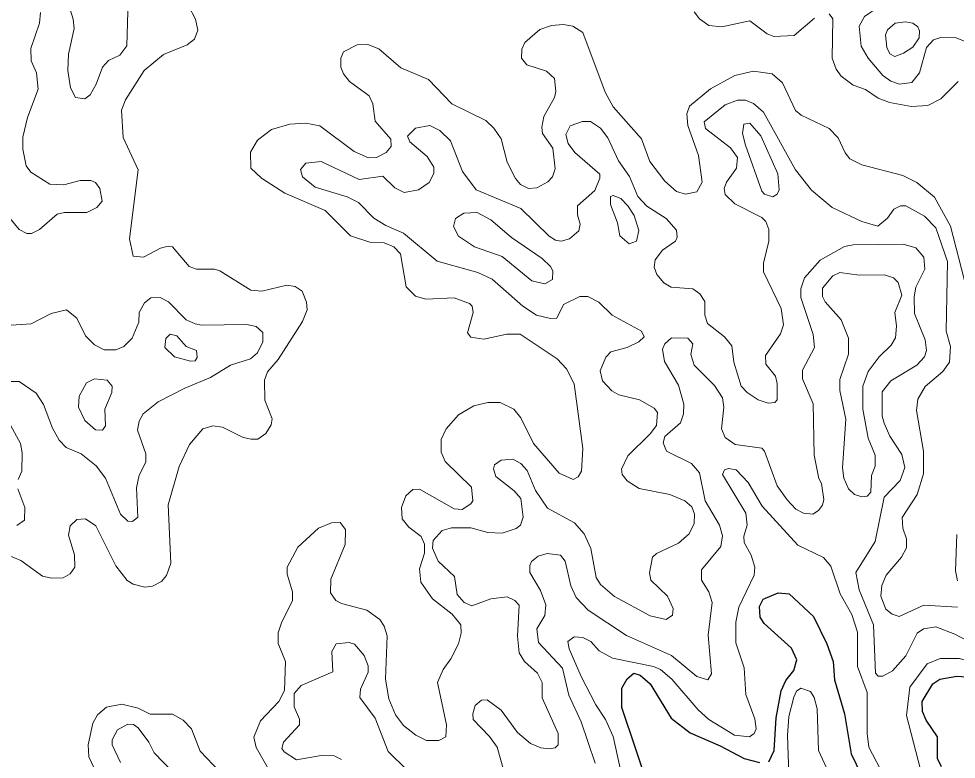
# Model space of a CAD drawing. Extents: x 577 to 602.9, y 7483.8 to 7511.6.
# Drawn here: x 585.349 to 587.032, y 7500.722 to 7502.051 of the extents above; entities that cross this region are included whole.
import ezdxf

# ---------------------------------------------------------------- set-up
doc = ezdxf.new("R2010")
doc.units = 0
doc.header["$LTSCALE"] = 0.032
doc.layers.add('1', color=7, linetype='Continuous', lineweight=25)
doc.layers.add('2', color=7, linetype='Continuous', lineweight=13)

msp = doc.modelspace()

# ---------------------------------------------------------------- linework, layer by layer
at = {"layer": '1'}
for points in [[(586.6958, 7500.7178), (586.7054, 7500.7377), (586.7086, 7500.7965), (586.7181, 7500.845), (586.7261, 7500.8633), (586.7404, 7500.8816), (586.7459, 7500.9007), (586.7364, 7500.9214), (586.6871, 7500.9659), (586.6799, 7500.977), (586.6791, 7500.9961), (586.6855, 7501.0096), (586.7125, 7501.0208), (586.7324, 7501.0192), (586.7761, 7500.9786), (586.8, 7500.9293), (586.8111, 7500.8975), (586.8135, 7500.8649), (586.8318, 7500.8037), (586.8437, 7500.7321), (586.8612, 7500.6948)], [(586.4827, 7500.6637), (586.4318, 7500.8148), (586.4318, 7500.8498), (586.4414, 7500.8665), (586.4533, 7500.8769), (586.4644, 7500.8729), (586.4827, 7500.8578), (586.5201, 7500.7957), (586.5543, 7500.7695), (586.6084, 7500.7464), (586.6513, 7500.7234), (586.6791, 7500.7162)], [(587.006, 7500.7083), (586.9988, 7500.7234), (586.9988, 7500.7623), (586.9781, 7500.7926), (586.9718, 7500.8077), (586.971, 7500.826), (586.9901, 7500.8578), (587.0028, 7500.8657), (587.033, 7500.8713), (587.0664, 7500.8689), (587.0934, 7500.8546), (587.1252, 7500.8244), (587.1499, 7500.8093), (587.2087, 7500.7886), (587.2453, 7500.7687), (587.2676, 7500.7496), (587.2779, 7500.7321), (587.297, 7500.6733)]]:
    msp.add_lwpolyline(points, dxfattribs=at)
at = {"layer": '2'}
for points in [[(587.0728, 7502.0004), (587.0322, 7502.0171), (587.0044, 7502.0179), (586.9916, 7502.0132), (586.9789, 7501.9996), (586.9662, 7501.9543), (586.9527, 7501.9368), (586.9304, 7501.9336), (586.9145, 7501.9392), (586.9002, 7501.9495), (586.874, 7501.9806), (586.8612, 7502.002), (586.8581, 7502.0378), (586.8676, 7502.0553), (586.8922, 7502.072), (586.9455, 7502.0895), (586.9749, 7502.1038), (587.0044, 7502.1293), (587.025, 7502.1571), (587.0457, 7502.177)], [(585.546, 7502.1054), (585.5428, 7502.0028), (585.5301, 7501.9861), (585.5102, 7501.9766), (585.4991, 7501.9647), (585.488, 7501.9336), (585.4768, 7501.9146), (585.4673, 7501.9074), (585.4506, 7501.9098), (585.4418, 7501.9273), (585.4371, 7501.9583), (585.4379, 7501.9877), (585.4482, 7502.0338), (585.4466, 7502.0505), (585.4228, 7502.1285)], [(585.6661, 7502.0505), (585.6534, 7502.0744)], [(585.3878, 7502.0625), (585.3862, 7502.0434), (585.3703, 7501.9981), (585.3711, 7501.9758), (585.3806, 7501.9543), (585.3838, 7501.9249), (585.3647, 7501.874), (585.356, 7501.839), (585.356, 7501.8175), (585.3623, 7501.7873), (585.3703, 7501.7762), (585.4045, 7501.7547), (585.4299, 7501.7531), (585.4593, 7501.7611), (585.4784, 7501.7611), (585.4864, 7501.7571), (585.4943, 7501.7468), (585.4983, 7501.7237), (585.4888, 7501.7126), (585.4713, 7501.7038), (585.4307, 7501.7038), (585.418, 7501.7007), (585.3862, 7501.6728), (585.3719, 7501.6657), (585.3631, 7501.6657), (585.3496, 7501.6728), (585.3273, 7501.6999)], [(586.5615, 7502.064), (586.571, 7502.0513), (586.5877, 7502.0394), (586.6115, 7502.037), (586.6616, 7502.0474), (586.6927, 7502.0243), (586.7046, 7502.0195), (586.7412, 7502.0211), (586.7777, 7502.0521)], [(586.804, 7502.0601), (586.8103, 7502.0513), (586.8095, 7501.9806), (586.8167, 7501.9607), (586.8255, 7501.948), (586.8469, 7501.9321)], [(585.3297, 7501.0884), (585.3528, 7501.0788), (585.3917, 7501.051), (585.4084, 7501.047), (585.4283, 7501.0478), (585.441, 7501.055), (585.4498, 7501.0669), (585.449, 7501.0892), (585.4379, 7501.1242), (585.441, 7501.1409), (585.453, 7501.1528), (585.4689, 7501.1536), (585.4872, 7501.1409), (585.523, 7501.0693), (585.5436, 7501.043), (585.554, 7501.0367), (585.5754, 7501.0311), (585.589, 7501.0327), (585.6049, 7501.0415), (585.6144, 7501.0518), (585.6216, 7501.0741), (585.6168, 7501.179), (585.6367, 7501.2474), (585.6557, 7501.2872), (585.6796, 7501.315), (585.6971, 7501.3206), (585.7146, 7501.3182), (585.752, 7501.2999), (585.7663, 7501.2967), (585.7782, 7501.2967), (585.7925, 7501.307), (585.8021, 7501.3222), (585.8036, 7501.3333), (585.7909, 7501.3667), (585.7901, 7501.4025), (585.7957, 7501.4176), (585.8148, 7501.4398), (585.8585, 7501.5082), (585.8665, 7501.5289), (585.8657, 7501.5424), (585.8577, 7501.5623), (585.845, 7501.571), (585.8299, 7501.5734), (585.7854, 7501.5623), (585.7655, 7501.5639), (585.7098, 7501.5989), (585.7003, 7501.6021), (585.6677, 7501.6021), (585.655, 7501.6068), (585.6247, 7501.6418), (585.6168, 7501.6434), (585.6033, 7501.6394), (585.573, 7501.6235), (585.554, 7501.6251), (585.5476, 7501.6561), (585.5635, 7501.7802), (585.5365, 7501.8382), (585.5333, 7501.8875), (585.5404, 7501.9058), (585.5738, 7501.9583), (585.6088, 7501.9869), (585.651, 7502.0044), (585.6645, 7502.0147), (585.6701, 7502.0307), (585.6661, 7502.0505)], [(587.0521, 7501.5631), (587.0219, 7501.6792), (586.9932, 7501.7309), (586.9614, 7501.7571), (586.936, 7501.7698), (586.8628, 7501.7889), (586.8414, 7501.8001), (586.8326, 7501.8104), (586.8199, 7501.8374), (586.804, 7501.8541), (586.7539, 7501.878), (586.7435, 7501.8867), (586.7205, 7501.936), (586.7014, 7501.9527), (586.668, 7501.9575), (586.6346, 7501.9495), (586.5909, 7501.9257), (586.5535, 7501.8947), (586.5487, 7501.8804), (586.5503, 7501.8597), (586.5694, 7501.8056), (586.5758, 7501.7579), (586.5662, 7501.7404), (586.5463, 7501.7364), (586.5296, 7501.7412), (586.509, 7501.7595), (586.4819, 7501.7953), (586.4668, 7501.8358), (586.4159, 7501.8931), (586.4016, 7501.9193), (586.3619, 7502.0267), (586.3436, 7502.0378), (586.3261, 7502.041), (586.3054, 7502.0394), (586.2847, 7502.0322), (586.2577, 7502.0084), (586.2521, 7501.9965), (586.2513, 7501.9806), (586.2609, 7501.9686), (586.2967, 7501.9575), (586.311, 7501.944), (586.3134, 7501.9209), (586.311, 7501.9098), (586.2919, 7501.8756), (586.2879, 7501.8565), (586.2895, 7501.8454), (586.3078, 7501.8191), (586.3118, 7501.7818), (586.307, 7501.7674), (586.299, 7501.7587), (586.2792, 7501.7476), (586.2641, 7501.7468), (586.2497, 7501.7539), (586.241, 7501.7643), (586.2259, 7501.7937), (586.2148, 7501.8358), (586.202, 7501.8549), (586.1877, 7501.8684), (586.1265, 7501.8987), (586.0843, 7501.9424), (586.035, 7501.9631), (585.9953, 7501.9973), (585.9754, 7502.0052), (585.9563, 7502.0044), (585.9317, 7501.9917), (585.9269, 7501.9806), (585.9269, 7501.9647)], [(585.9269, 7501.9647), (585.9317, 7501.9527), (585.9428, 7501.9384), (585.9778, 7501.913), (585.9849, 7501.8987), (585.9889, 7501.8676), (586.0168, 7501.835), (586.0176, 7501.8223), (586.0088, 7501.8112), (585.9913, 7501.8024), (585.977, 7501.8016), (585.9508, 7501.8128), (585.8895, 7501.8589), (585.8641, 7501.8637), (585.8355, 7501.8621), (585.8029, 7501.8525), (585.7774, 7501.8334), (585.7647, 7501.812), (585.7655, 7501.7834), (585.7846, 7501.7651), (585.8267, 7501.738), (585.8991, 7501.707), (585.9444, 7501.6617), (585.9794, 7501.6506), (586.0048, 7501.649), (586.0223, 7501.6418), (586.0343, 7501.6291), (586.0446, 7501.5702), (586.0613, 7501.5535), (586.0796, 7501.548), (586.1305, 7501.5504), (586.1583, 7501.54), (586.1631, 7501.5353), (586.1647, 7501.5241), (586.1543, 7501.4875), (586.1607, 7501.4796), (586.1837, 7501.4764), (586.2251, 7501.4852), (586.2489, 7501.4852), (586.3157, 7501.4406), (586.3324, 7501.4231), (586.346, 7501.3961), (586.3619, 7501.28), (586.3595, 7501.2395), (586.3531, 7501.2291), (586.3444, 7501.2243), (586.3189, 7501.2355), (586.2728, 7501.2888), (586.2505, 7501.3349), (586.2378, 7501.3508), (586.2132, 7501.3627), (586.1909, 7501.3627), (586.1662, 7501.3563), (586.1384, 7501.3404), (586.1162, 7501.315), (586.1074, 7501.2959), (586.1074, 7501.2736), (586.1146, 7501.2569), (586.1615, 7501.2108), (586.1639, 7501.1862), (586.1607, 7501.1806), (586.1448, 7501.1703), (586.1305, 7501.1719), (586.0684, 7501.2069), (586.0565, 7501.2061), (586.0438, 7501.1949), (586.0358, 7501.1742), (586.0374, 7501.1536), (586.0494, 7501.1385), (586.0716, 7501.1218), (586.0772, 7501.1082), (586.0772, 7501.0923), (586.0684, 7501.0637), (586.0708, 7501.0399), (586.0915, 7501.0104), (586.1273, 7500.9826), (586.1424, 7500.9635), (586.1432, 7500.9484), (586.1384, 7500.9293), (586.1249, 7500.9023), (586.1106, 7500.8832), (586.101, 7500.8602), (586.1169, 7500.7838), (586.1154, 7500.7623), (586.1034, 7500.756), (586.0812, 7500.756), (586.0621, 7500.7655), (586.0398, 7500.783), (586.0255, 7500.8021), (586.0136, 7500.8307), (586.0072, 7500.8657), (586.0104, 7500.9436), (586.0048, 7500.9611), (585.9969, 7500.9731), (585.9738, 7500.9898), (585.9285, 7501.0017), (585.9182, 7501.0073), (585.9086, 7501.0208), (585.9094, 7501.0454), (585.9349, 7501.1075), (585.9356, 7501.1345)], [(586.8469, 7501.9321), (586.8692, 7501.9241), (586.8922, 7501.909), (586.9121, 7501.901), (586.9519, 7501.8939), (586.9813, 7501.8955), (587.0044, 7501.9074), (587.0354, 7501.9384)], [(586.6155, 7501.7468), (586.6195, 7501.7579), (586.6378, 7501.7834), (586.6394, 7501.8024), (586.6267, 7501.8199), (586.5821, 7501.8541), (586.5797, 7501.8661), (586.6171, 7501.8971), (586.6394, 7501.905), (586.6537, 7501.905), (586.668, 7501.8994), (586.6863, 7501.8835), (586.7435, 7501.7802), (586.7722, 7501.7436), (586.8095, 7501.7126), (586.8628, 7501.6871), (586.8915, 7501.6792), (586.9089, 7501.6935), (586.9201, 7501.7094), (586.932, 7501.7158), (586.9415, 7501.7158), (586.9749, 7501.6967), (586.9956, 7501.676), (587.0163, 7501.6156), (587.0139, 7501.4907), (587.0219, 7501.4629), (587.0203, 7501.4351), (587.0083, 7501.4184), (586.9765, 7501.3913), (586.963, 7501.3683), (586.9606, 7501.3484), (586.9734, 7501.2752), (586.9734, 7501.2347), (586.9622, 7501.1973), (586.9352, 7501.156), (586.936, 7501.1369), (586.9431, 7501.1178), (586.9431, 7501.1019), (586.9336, 7501.0852), (586.9066, 7501.0526), (586.8986, 7501.0343), (586.897, 7501.0152), (586.9058, 7500.9914), (586.9169, 7500.9826), (586.9296, 7500.9786), (586.9741, 7500.9985), (587.0346, 7500.9953)], [(586.3706, 7501.5528), (586.3563, 7501.5528), (586.3269, 7501.5384), (586.3149, 7501.5138), (586.3038, 7501.513), (586.2784, 7501.5194), (586.2537, 7501.5353), (586.1989, 7501.5838), (586.1734, 7501.5957), (586.1003, 7501.6164), (586.0398, 7501.6665), (586.008, 7501.68), (585.9865, 7501.6935), (585.9587, 7501.7213), (585.9388, 7501.7317), (585.8808, 7501.7492), (585.8585, 7501.7674), (585.8545, 7501.781), (585.8641, 7501.7921), (585.8919, 7501.7953), (585.9603, 7501.7627), (586.0024, 7501.769), (586.0239, 7501.7476), (586.0406, 7501.7396), (586.0669, 7501.7444), (586.0859, 7501.7571), (586.0939, 7501.7738), (586.0939, 7501.7849), (586.082, 7501.804), (586.0509, 7501.8303), (586.047, 7501.8406), (586.0613, 7501.8549), (586.0867, 7501.8597), (586.105, 7501.8509), (586.1241, 7501.8319), (586.1456, 7501.777), (586.1702, 7501.7444), (586.2505, 7501.711), (586.3014, 7501.6609), (586.3126, 7501.6537), (586.3229, 7501.6521), (586.338, 7501.6561), (586.3547, 7501.6704), (586.3571, 7501.6824), (586.3523, 7501.6991), (586.3523, 7501.7158), (586.3833, 7501.7428), (586.3921, 7501.7651), (586.3921, 7501.7722), (586.3476, 7501.8112), (586.3356, 7501.8271), (586.3309, 7501.8438), (586.3388, 7501.8589), (586.3611, 7501.8668), (586.3754, 7501.8668), (586.3937, 7501.8549), (586.4064, 7501.8374), (586.4255, 7501.7961), (586.4454, 7501.7682), (586.4605, 7501.7325), (586.4764, 7501.715), (586.5114, 7501.6927), (586.5296, 7501.672), (586.5312, 7501.6593), (586.5281, 7501.6521), (586.505, 7501.6362), (586.4915, 7501.6188), (586.4899, 7501.6052), (586.4947, 7501.5925), (586.5074, 7501.5774), (586.5201, 7501.5695), (586.5591, 7501.5663), (586.5718, 7501.5575), (586.5805, 7501.544), (586.5805, 7501.5194), (586.5853, 7501.5042), (586.6163, 7501.4804), (586.629, 7501.4645), (586.633, 7501.4351), (586.6457, 7501.3921), (586.6569, 7501.3802), (586.6768, 7501.3675), (586.6942, 7501.3611), (586.7062, 7501.3627), (586.7109, 7501.3675), (586.7109, 7501.3969), (586.7078, 7501.4096), (586.6903, 7501.4311), (586.6895, 7501.447), (586.7165, 7501.486), (586.7221, 7501.5019), (586.7181, 7501.5313), (586.6863, 7501.5973), (586.6863, 7501.6124), (586.6958, 7501.6521), (586.6958, 7501.6728), (586.6903, 7501.6871), (586.6831, 7501.6943), (586.6346, 7501.7189), (586.6171, 7501.7356), (586.6155, 7501.7468)], [(587.1411, 7500.888), (587.0298, 7500.9468), (586.9956, 7500.9596), (586.9734, 7500.9564), (586.9622, 7500.9484), (586.9415, 7500.9079), (586.9177, 7500.8808), (586.9002, 7500.8713), (586.8922, 7500.8713), (586.8875, 7500.8769), (586.8835, 7500.9635), (586.8581, 7501.0263), (586.8517, 7501.0574), (586.8867, 7501.113), (586.9026, 7501.1925), (586.9312, 7501.2228), (586.94, 7501.2458), (586.9344, 7501.2689), (586.9129, 7501.3023), (586.9026, 7501.3253), (586.8994, 7501.3381), (586.8994, 7501.3818), (586.9145, 7501.4017), (586.9614, 7501.4295), (586.9749, 7501.4446), (586.9789, 7501.4557), (586.9765, 7501.4748), (586.9575, 7501.5225), (586.9567, 7501.552), (586.9598, 7501.5695), (586.9757, 7501.6021), (586.9741, 7501.6235), (586.9598, 7501.6402), (586.9368, 7501.6466), (586.8469, 7501.6458), (586.8318, 7501.6426), (586.7881, 7501.618), (586.7595, 7501.5861), (586.7531, 7501.5663), (586.7531, 7501.5512), (586.7754, 7501.4844), (586.7777, 7501.4613), (586.7563, 7501.4208), (586.7563, 7501.4048), (586.7754, 7501.3603), (586.7769, 7501.2681), (586.7857, 7501.2259), (586.7905, 7501.2172), (586.7944, 7501.1886), (586.7921, 7501.1782), (586.7849, 7501.1687), (586.7746, 7501.1623), (586.7579, 7501.1639), (586.7443, 7501.1711), (586.7284, 7501.1878), (586.7109, 7501.2132), (586.6879, 7501.2752), (586.6831, 7501.2808), (586.6354, 7501.2872), (586.6171, 7501.2999), (586.6108, 7501.315), (586.6147, 7501.354), (586.6123, 7501.3707), (586.598, 7501.3929), (586.5615, 7501.4295), (586.5559, 7501.4486), (586.5591, 7501.4677), (586.5503, 7501.478), (586.5209, 7501.4788), (586.509, 7501.4677), (586.505, 7501.4581), (586.5082, 7501.4359), (586.5336, 7501.3937), (586.5432, 7501.3595), (586.5424, 7501.342), (586.5368, 7501.3261), (586.509, 7501.3015), (586.5058, 7501.2903), (586.5122, 7501.2752), (586.5567, 7501.253), (586.571, 7501.2363), (586.5813, 7501.1862), (586.6068, 7501.1424), (586.6123, 7501.1234), (586.6092, 7501.1043), (586.575, 7501.0621), (586.575, 7501.0438), (586.5877, 7501.0224), (586.5941, 7501.0033), (586.5869, 7500.9452), (586.5925, 7500.8753), (586.5861, 7500.8649), (586.5662, 7500.8705), (586.5209, 7500.9087), (586.4398, 7500.9444), (586.3714, 7500.9898), (586.3499, 7501.0128), (586.3404, 7501.0335), (586.3301, 7501.078), (586.3213, 7501.0884), (586.2975, 7501.0915)], [(585.317, 7501.5003), (585.3711, 7501.5035), (585.4069, 7501.5225), (585.4347, 7501.5289), (585.453, 7501.5138), (585.4689, 7501.482), (585.4848, 7501.4661), (585.5023, 7501.4573), (585.523, 7501.4573), (585.5373, 7501.4629), (585.5524, 7501.478), (585.5643, 7501.5066), (585.5651, 7501.5241), (585.5746, 7501.5416), (585.5858, 7501.5504), (585.6025, 7501.5512), (585.6176, 7501.5432), (585.6494, 7501.5106), (585.6653, 7501.5035), (585.6772, 7501.5011), (585.7583, 7501.5027), (585.775, 7501.4987), (585.787, 7501.4883), (585.787, 7501.4716), (585.7774, 7501.4518), (585.7647, 7501.4406), (585.7289, 7501.4295), (585.6931, 7501.4072), (585.647, 7501.3882), (585.5993, 7501.3635), (585.5723, 7501.342), (585.5651, 7501.3293), (585.5619, 7501.3126), (585.577, 7501.2705), (585.577, 7501.2554), (585.5651, 7501.2323), (585.5603, 7501.2092), (585.5627, 7501.1568), (585.5532, 7501.1488), (585.5444, 7501.1496), (585.5317, 7501.1623), (585.5047, 7501.2267), (585.488, 7501.249), (585.4609, 7501.2705), (585.4339, 7501.2816), (585.4212, 7501.2951), (585.4092, 7501.3166), (585.3933, 7501.3587), (585.3798, 7501.3794), (585.3496, 7501.4001), (585.3337, 7501.4001)], [(586.2251, 7500.682), (586.2076, 7500.7441), (586.1941, 7500.7631), (586.1647, 7500.7934), (586.1639, 7500.8037), (586.1686, 7500.8188), (586.1798, 7500.8283), (586.1901, 7500.8291), (586.2148, 7500.8101), (586.2442, 7500.7703), (586.268, 7500.7504), (586.2863, 7500.7425), (586.3014, 7500.7409), (586.3118, 7500.7425), (586.3173, 7500.748), (586.3173, 7500.7687), (586.2887, 7500.8323), (586.2887, 7500.8602), (586.28, 7500.8769), (586.2569, 7500.8975), (586.2474, 7500.9134), (586.2442, 7500.9429), (586.2474, 7500.9985), (586.2394, 7501.0073), (586.2259, 7501.0136), (586.1965, 7501.0104), (586.1623, 7500.9977), (586.1488, 7501.0033), (586.136, 7501.0176), (586.1313, 7501.0502), (586.1018, 7501.078), (586.0915, 7501.1011), (586.0931, 7501.1146), (586.109, 7501.1329), (586.1257, 7501.1377), (586.1607, 7501.1377), (586.1909, 7501.1289), (586.2171, 7501.1281), (586.2418, 7501.1361), (586.2497, 7501.1424), (586.2545, 7501.1568), (586.2505, 7501.1902), (586.2386, 7501.2037), (586.2052, 7501.2299), (586.2012, 7501.2434), (586.2028, 7501.2506), (586.2148, 7501.2593), (586.2362, 7501.2609), (586.2505, 7501.253), (586.2617, 7501.2402), (586.2768, 7501.2045), (586.2982, 7501.1727), (586.3468, 7501.1464), (586.3642, 7501.1265), (586.3762, 7501.1003), (586.3857, 7501.0486), (586.3937, 7501.0359), (586.4183, 7501.0144), (586.4827, 7500.9794), (586.5114, 7500.9731), (586.5225, 7500.981), (586.5241, 7500.9929), (586.5137, 7501.0152), (586.4835, 7501.0438), (586.4811, 7501.0566), (586.4867, 7501.0852), (586.4939, 7501.0915), (586.5336, 7501.1098), (586.5527, 7501.1265), (586.5615, 7501.1456), (586.5622, 7501.1623), (586.5575, 7501.175), (586.5448, 7501.1862), (586.5177, 7501.1973), (586.4629, 7501.2084), (586.4414, 7501.222), (586.4326, 7501.2331), (586.431, 7501.2426), (586.4422, 7501.2665), (586.4827, 7501.3062), (586.4939, 7501.3214), (586.4955, 7501.3444), (586.4899, 7501.3524), (586.4636, 7501.3675), (586.4263, 7501.3762), (586.4135, 7501.3834), (586.3969, 7501.4017), (586.3929, 7501.4192), (586.4032, 7501.4438), (586.412, 7501.4534), (586.4414, 7501.4613), (586.4621, 7501.4716), (586.4716, 7501.4804), (586.4668, 7501.4907), (586.4143, 7501.5194), (586.3905, 7501.5424), (586.3706, 7501.5528)], [(585.3162, 7501.3548), (585.352, 7501.2888), (585.3552, 7501.2721), (585.3544, 7501.2395), (585.348, 7501.2243)], [(586.4287, 7500.7059), (586.4159, 7500.7631), (586.4024, 7500.7934), (586.3849, 7500.8196), (586.3587, 7500.8705), (586.3372, 7500.9206), (586.3348, 7500.9333), (586.346, 7500.9421), (586.3619, 7500.9405), (586.3762, 7500.9333), (586.3913, 7500.9166), (586.4151, 7500.9039), (586.4883, 7500.8888), (586.501, 7500.8832), (586.5217, 7500.8657), (586.5686, 7500.8109), (586.5877, 7500.7934), (586.6338, 7500.7655), (586.6608, 7500.7623), (586.6696, 7500.7687), (586.6728, 7500.7767), (586.6704, 7500.7949), (586.6545, 7500.8387), (586.6513, 7500.8864), (586.6362, 7500.9309), (586.6362, 7500.9683), (586.6418, 7500.9953), (586.6696, 7501.0526), (586.6704, 7501.0669), (586.664, 7501.0884), (586.6513, 7501.1114), (586.6505, 7501.1226), (586.6569, 7501.1424), (586.6545, 7501.1639), (586.6123, 7501.2331), (586.6163, 7501.2418), (586.6235, 7501.2442), (586.637, 7501.2418), (586.6585, 7501.2188), (586.6839, 7501.1766), (586.7475, 7501.1067), (586.7936, 7501.0844), (586.8072, 7501.0685), (586.8239, 7501.0192), (586.8445, 7500.9818), (586.8549, 7500.95), (586.8549, 7500.8888), (586.8724, 7500.8419), (586.8724, 7500.7687), (586.8755, 7500.7441), (586.8954, 7500.7051)], [(585.3472, 7501.2076), (585.3599, 7501.1742), (585.3591, 7501.1512), (585.3456, 7501.1416)], [(585.9356, 7501.1345), (585.9261, 7501.1472), (585.9102, 7501.1464), (585.8871, 7501.1369), (585.8498, 7501.1027), (585.8307, 7501.0669), (585.8307, 7501.0542), (585.8402, 7501.0224), (585.8402, 7501.0065), (585.8211, 7500.9691), (585.8148, 7500.9492), (585.8148, 7500.9301), (585.8275, 7500.8975), (585.8259, 7500.8458), (585.8156, 7500.826), (585.783, 7500.791), (585.771, 7500.7616), (585.775, 7500.7433), (585.7989, 7500.7011)], [(587.0346, 7501.0422), (587.0306, 7501.0605), (587.033, 7501.1257)], [(586.2975, 7501.0915), (586.2816, 7501.0868), (586.2696, 7501.0772), (586.2664, 7501.0701), (586.2664, 7501.0574), (586.2855, 7501.0248), (586.2951, 7500.9993), (586.2935, 7500.9802), (586.2792, 7500.9564), (586.2823, 7500.9317), (586.3253, 7500.8856), (586.3364, 7500.8371), (586.3587, 7500.7894), (586.3841, 7500.7154)], [(585.9285, 7500.7218), (585.915, 7500.7282), (585.8919, 7500.7289), (585.8474, 7500.721), (585.8251, 7500.7353), (585.8211, 7500.7417), (585.8243, 7500.7528), (585.853, 7500.7838), (585.853, 7500.7942), (585.8434, 7500.8164), (585.8434, 7500.8403), (585.8561, 7500.8546), (585.9126, 7500.8792), (585.911, 7500.9158), (585.919, 7500.9293), (585.942, 7500.9317), (585.9516, 7500.9285), (585.969, 7500.9087), (585.9762, 7500.8896), (585.9762, 7500.8784), (585.9627, 7500.8482), (585.9611, 7500.8331), (585.9889, 7500.7957), (586.012, 7500.7361), (586.0462, 7500.7027)], [(586.9678, 7500.7035), (586.9431, 7500.8005), (586.9487, 7500.8514), (586.9797, 7500.8936), (587.0036, 7500.9031), (587.0378, 7500.9031), (587.0879, 7500.8888), (587.1133, 7500.8769), (587.1618, 7500.8435), (587.1849, 7500.8331), (587.2254, 7500.8228), (587.301, 7500.7783), (587.3304, 7500.7759), (587.3717, 7500.7918), (587.3916, 7500.7934), (587.4115, 7500.7934), (587.4322, 7500.7886), (587.4513, 7500.7783), (587.4624, 7500.7663), (587.4974, 7500.7003)], [(586.7316, 7500.6963), (586.7292, 7500.7647), (586.7316, 7500.7989), (586.7404, 7500.8339), (586.7451, 7500.8442), (586.7531, 7500.8498), (586.7706, 7500.8435), (586.7769, 7500.8331), (586.7825, 7500.8124), (586.7849, 7500.7377), (586.8072, 7500.69)], [(585.7098, 7500.6995), (585.6748, 7500.7369), (585.6589, 7500.7767), (585.6438, 7500.7926), (585.6247, 7500.8029), (585.585, 7500.8029), (585.5635, 7500.814), (585.5341, 7500.8212), (585.5063, 7500.8156), (585.4904, 7500.8021), (585.4816, 7500.787), (585.4737, 7500.748), (585.4744, 7500.7266), (585.484, 7500.7059)], [(585.5317, 7500.7162), (585.5166, 7500.748), (585.5166, 7500.7568), (585.5261, 7500.7751), (585.5444, 7500.7854), (585.5548, 7500.7846), (585.5635, 7500.7783), (585.5826, 7500.7528), (585.5921, 7500.7337), (585.6263, 7500.6987)]]:
    msp.add_lwpolyline(points, dxfattribs=at)
for points in [[(586.9408, 7502.0458), (586.9543, 7502.0434), (586.963, 7502.037), (586.9662, 7502.0299), (586.9654, 7502.0171), (586.9543, 7502.0004), (586.9376, 7501.9893), (586.9217, 7501.9837), (586.9129, 7501.9885), (586.9074, 7501.9996), (586.905, 7502.0227), (586.9089, 7502.0314), (586.9225, 7502.0434)], [(586.6537, 7501.8247), (586.6831, 7501.742), (586.6879, 7501.7364), (586.703, 7501.7317), (586.7109, 7501.7364), (586.7141, 7501.7444), (586.7117, 7501.773), (586.6815, 7501.8414), (586.6616, 7501.8637), (586.6505, 7501.8621), (586.6481, 7501.8454)], [(586.4239, 7501.6848), (586.4279, 7501.6617), (586.4446, 7501.6474), (586.4581, 7501.6521), (586.4621, 7501.6712), (586.4541, 7501.6983), (586.4422, 7501.7158), (586.4302, 7501.7285), (586.4159, 7501.7341), (586.4112, 7501.7325), (586.4112, 7501.7181)], [(586.2338, 7501.6585), (586.2887, 7501.6211), (586.3038, 7501.6068), (586.3078, 7501.5989), (586.307, 7501.583), (586.2935, 7501.5758), (586.2704, 7501.5806), (586.2171, 7501.6243), (586.167, 7501.6418), (586.1384, 7501.6609), (586.1297, 7501.6784), (586.1329, 7501.6927), (586.148, 7501.7022), (586.1718, 7501.7038), (586.1965, 7501.6903)], [(586.874, 7501.4184), (586.8644, 7501.3921), (586.8644, 7501.3508), (586.874, 7501.2983), (586.8867, 7501.2681), (586.8867, 7501.2482), (586.8803, 7501.2315), (586.8787, 7501.2013), (586.8724, 7501.1941), (586.8628, 7501.1933), (586.8493, 7501.1973), (586.839, 7501.2076), (586.8302, 7501.2267), (586.8278, 7501.245), (586.8342, 7501.3325), (586.8231, 7501.3842), (586.8231, 7501.4041), (586.839, 7501.4494), (586.839, 7501.478), (586.8255, 7501.5106), (586.7968, 7501.5432), (586.7921, 7501.5528), (586.7921, 7501.5679), (586.8103, 7501.5901), (586.8231, 7501.5957), (586.8581, 7501.5909), (586.9034, 7501.5917), (586.9193, 7501.5861), (586.928, 7501.5782), (586.9344, 7501.5551), (586.9217, 7501.5241), (586.9248, 7501.4995), (586.9233, 7501.4788), (586.9153, 7501.4653), (586.8938, 7501.4446)], [(585.6128, 7501.4772), (585.6208, 7501.4852), (585.6327, 7501.482), (585.6494, 7501.4629), (585.6677, 7501.4557), (585.6693, 7501.443), (585.6653, 7501.4375), (585.6573, 7501.4367), (585.6287, 7501.4446), (585.6112, 7501.4613)], [(585.5158, 7501.3802), (585.5031, 7501.3508), (585.5047, 7501.3206), (585.4991, 7501.3126), (585.4864, 7501.3134), (585.4673, 7501.3301), (585.4562, 7501.354), (585.457, 7501.3738), (585.4705, 7501.3977), (585.4848, 7501.4048), (585.5078, 7501.4025), (585.5166, 7501.3921)]]:
    msp.add_lwpolyline(points, close=True, dxfattribs=at)

doc.saveas('drawing.dxf')
